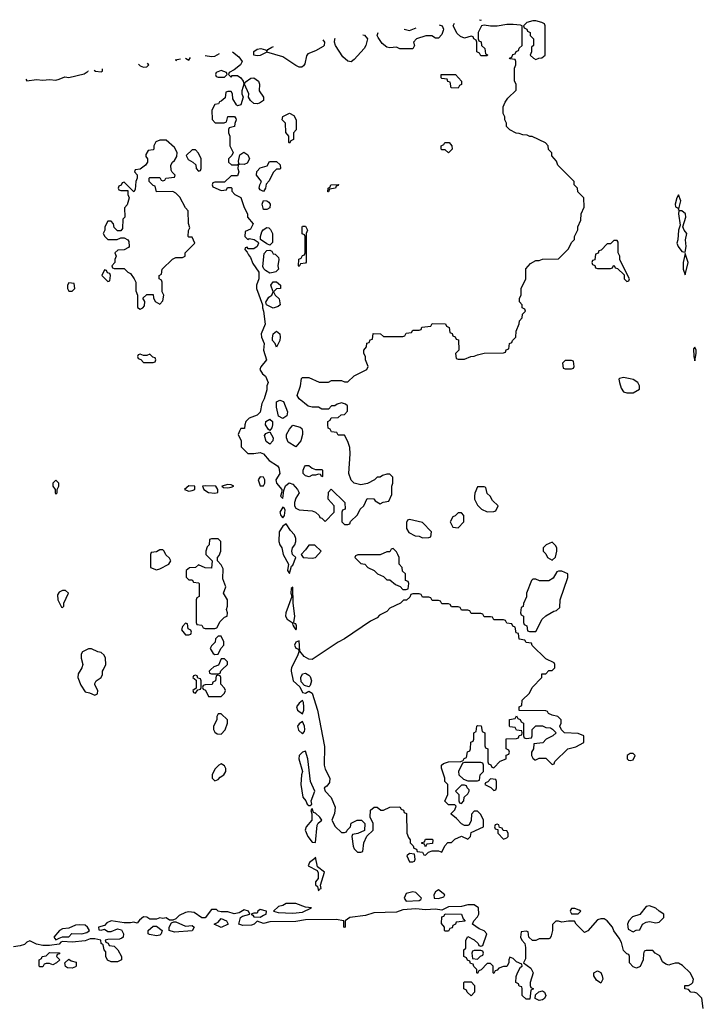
# Model space of a CAD drawing. Header units: inches. Extents: x 2601469 to 2753575, y 449403 to 582909.
# Tile 297 of 350: x 2665987 to 2670202, y 537935 to 544008. Entities that reach past the tile are written whole.
import ezdxf

# ---------------------------------------------------------------- set-up
doc = ezdxf.new("R2010")
doc.units = ezdxf.units.IN
doc.header["$MEASUREMENT"] = 0
for name, color, linetype in [('C6563', 7, 'Continuous'), ('C6564', 7, 'Continuous'), ('C6573', 7, 'Continuous'), ('C6574', 7, 'Continuous')]:
    doc.layers.add(name, color=color, linetype=linetype)

msp = doc.modelspace()

# ---------------------------------------------------------------- linework, layer by layer
at = {"layer": 'C6563', "color": 4, "elevation": 12}
for points in [[(2666364.3, 540000), (2666346.8, 539973.2), (2666346, 539950), (2666363.5, 539903.5), (2666390, 539862), (2666416.9, 539856.9), (2666450, 539842), (2666466, 539850), (2666468, 539870), (2666450, 539906), (2666450, 539914), (2666458, 539930), (2666488, 539950), (2666498, 539970), (2666498, 539990), (2666503, 540000)], [(2667165.2, 540000), (2667154, 539990), (2667158, 539978), (2667170, 539974), (2667210, 539974), (2667222, 539978), (2667227.3, 539992.7), (2667235.3, 540000)], [(2667661.3, 540000), (2667660.7, 539990), (2667673.4, 539930), (2667713.2, 539893.2), (2667730, 539858.8), (2667750, 539854.8), (2667770, 539867.3), (2667790, 539854.8), (2667822, 539750), (2667865.5, 539525.5), (2667864.4, 539410), (2667870, 539386), (2667898.8, 539330), (2667896.3, 539303.7), (2667879.9, 539280.1), (2667864.7, 539270), (2667871.3, 539250), (2667907.3, 539210), (2667931, 539150), (2667927.1, 539112.9), (2667912, 539070), (2667931.6, 539031.6), (2667970, 538994), (2667990, 538994), (2668002, 538998), (2668006, 539010), (2668026, 539030), (2668030, 539052), (2668068.4, 539071.6), (2668094, 539070), (2668114, 539050), (2668112.7, 539007.3), (2668071.6, 538988.4), (2668038, 538982), (2668034, 538970), (2668042, 538910), (2668050, 538894), (2668070, 538874), (2668090, 538874), (2668102, 538878), (2668108.4, 538931.6), (2668128, 538972), (2668166, 539010), (2668166, 539050), (2668148, 539090), (2668150, 539132), (2668171.6, 539151.6), (2668190, 539152), (2668212.7, 539132.7), (2668230, 539132), (2668270, 539152), (2668330, 539154), (2668338, 539138), (2668352.7, 539132.7), (2668358, 539118), (2668371.6, 539111.6), (2668374, 538990), (2668383.6, 538963.6), (2668394, 538950), (2668394, 538930), (2668412.7, 538912.7), (2668418, 538898), (2668432.7, 538892.7), (2668438, 538878), (2668470, 538874), (2668478, 538858), (2668490, 538854), (2668507.3, 538872.7), (2668530, 538882), (2668570, 538882), (2668590, 538874), (2668607.3, 538912.7), (2668627.3, 538932.7), (2668650, 538934), (2668670, 538954), (2668710, 538972), (2668750, 538954), (2668766, 538970), (2668770, 538994), (2668846, 539030), (2668846, 539070), (2668830, 539106), (2668810, 539126), (2668790, 539126), (2668772, 539108), (2668771.3, 539068.7), (2668758, 539042), (2668750, 539038), (2668730, 539038), (2668710, 539048), (2668680.4, 539080.4), (2668647.3, 539107.3), (2668647.3, 539112.7), (2668670, 539134), (2668678, 539158), (2668670, 539166), (2668630, 539166), (2668608, 539188), (2668626, 539230), (2668626, 539290), (2668608.4, 539308.4), (2668608, 539330), (2668588.4, 539391.6), (2668588, 539410), (2668600.4, 539419.6), (2668631.6, 539431.6), (2668707.3, 539432.7), (2668722, 539438), (2668728, 539452), (2668742, 539458), (2668748.4, 539491.6), (2668762, 539498), (2668766, 539510), (2668768.4, 539551.6), (2668782, 539558), (2668786, 539570), (2668786, 539610), (2668802, 539618), (2668806, 539650), (2668810, 539654), (2668832, 539652), (2668838, 539618), (2668854, 539610), (2668854, 539530), (2668858, 539518), (2668874, 539510), (2668874, 539430), (2668878, 539418), (2668892.7, 539412.7), (2668898, 539398), (2668910, 539394), (2668950, 539434), (2668986, 539450), (2668987.3, 539472.7), (2669002, 539478), (2669006, 539490), (2669002, 539502), (2668986, 539510), (2668987.3, 539572.7), (2669050, 539574), (2669062, 539578), (2669067.3, 539592.7), (2669082, 539598), (2669086, 539610), (2669082, 539622), (2669050, 539626), (2669042, 539642), (2669010, 539646), (2669006, 539650), (2669007.3, 539692.7), (2669042, 539698), (2669050, 539714), (2669058, 539698), (2669072.7, 539692.7), (2669078, 539678), (2669094, 539670), (2669094, 539590), (2669098, 539578), (2669110, 539574), (2669142, 539578), (2669146, 539590), (2669146, 539630), (2669170, 539652), (2669210, 539652), (2669230, 539642), (2669259.6, 539639.6), (2669272.7, 539632.7), (2669294, 539610), (2669274, 539590), (2669234, 539570), (2669211.6, 539548.4), (2669158, 539542), (2669154, 539510), (2669142, 539490), (2669142, 539470), (2669150, 539454), (2669163.6, 539443.6), (2669170, 539442), (2669190, 539454), (2669230, 539454), (2669270, 539414), (2669282, 539418), (2669287.3, 539432.7), (2669366, 539510), (2669416.4, 539523.6), (2669466, 539550), (2669466, 539590), (2669430, 539606), (2669346, 539610), (2669327.3, 539627.3), (2669318, 539650), (2669326, 539670), (2669326, 539690), (2669306, 539710), (2669270, 539718), (2669248.4, 539728.4), (2669242, 539742), (2669230, 539746), (2669067.3, 539747.3), (2669066, 539770), (2669082, 539778), (2669086, 539810), (2669130, 539854), (2669146, 539890), (2669206, 539950), (2669207.3, 539972.7), (2669230, 539974), (2669250, 539994), (2669270, 539994), (2669276, 540000)], [(2670000, 538180.1), (2669990, 538177.2), (2669970, 538182), (2669950, 538198), (2669934.6, 538234.6), (2669906, 538250), (2669890, 538266), (2669850, 538266), (2669838, 538262), (2669832.7, 538247.3), (2669831.6, 538208.4), (2669812.7, 538167.3), (2669790, 538158), (2669770, 538166), (2669746, 538190), (2669746, 538230), (2669742, 538242), (2669730, 538246), (2669710, 538266), (2669697.2, 538317.2), (2669683.1, 538343.1), (2669650, 538388), (2669642, 538410), (2669609.1, 538449.1), (2669590, 538462), (2669570, 538462), (2669550, 538455.3), (2669490, 538388), (2669470, 538378), (2669418, 538430), (2669408, 538448), (2669370, 538448.7), (2669330, 538442), (2669310, 538448), (2669292.7, 538447.3), (2669272, 538428), (2669271.1, 538391.1), (2669263.6, 538356.4), (2669258, 538342), (2669250, 538338), (2669190, 538338), (2669170, 538328), (2669148.4, 538328.4), (2669126, 538350), (2669122, 538382), (2669110, 538386), (2669078, 538382), (2669074, 538350), (2669082, 538330), (2669102, 538310), (2669105.4, 538285.4), (2669104.7, 538215.3), (2669094, 538190), (2669138, 538158), (2669152, 538130), (2669134, 538070), (2669134, 538050), (2669138, 538038), (2669154, 538030), (2669138, 538022), (2669132.7, 537967.3), (2669110, 537966), (2669086, 537990), (2669086, 538030), (2669082, 538042), (2669067.3, 538047.3), (2669062, 538062), (2669046, 538070), (2669047.3, 538107.3), (2669055.3, 538130), (2669075.3, 538164.7), (2669086, 538170), (2669082, 538182), (2669050, 538198), (2669030, 538218), (2669010, 538226), (2669002, 538210), (2669002, 538190), (2668991.1, 538168.9), (2668970, 538168), (2668942, 538158), (2668930, 538146), (2668918, 538142), (2668910, 538126), (2668906, 538130), (2668906, 538170), (2668890, 538186), (2668870, 538186), (2668832.7, 538147.3), (2668818, 538142), (2668810, 538126), (2668806, 538130), (2668806, 538150), (2668787.3, 538167.3), (2668782, 538182), (2668767.3, 538187.3), (2668762, 538202), (2668747.3, 538207.3), (2668742, 538222), (2668726, 538230), (2668726, 538270), (2668738, 538282), (2668738, 538330), (2668750, 538354), (2668790, 538332), (2668814, 538310), (2668818, 538298), (2668830, 538294), (2668842, 538298), (2668868, 538370), (2668850, 538388), (2668820.2, 538400.2), (2668778, 538430), (2668786, 538450), (2668810, 538474), (2668818, 538490), (2668815.3, 538530), (2668789.1, 538549.1), (2668750, 538549.2), (2668710, 538538), (2668630, 538535.3), (2668590, 538515.3), (2668550, 538521.2), (2668490, 538518), (2668430, 538523.7), (2668350, 538517.2), (2668310, 538502.9), (2668170, 538499), (2668118, 538482), (2668022, 538470), (2667994, 538450), (2667994, 538410), (2667990, 538408), (2667986, 538410), (2667986, 538450), (2667937.2, 538457.2), (2667750, 538456), (2667690, 538446), (2667530, 538442.7), (2667490, 538434), (2667450, 538448), (2667432, 538430), (2667416.7, 538423.3), (2667362, 538422), (2667338, 538430), (2667349, 538471), (2667361.5, 538478.5), (2667406, 538490), (2667398, 538510), (2667370, 538517.2), (2667340.7, 538499.3), (2667310, 538492.3), (2667270, 538506), (2667230, 538505.2), (2667210, 538509.2), (2667199.3, 538519.3), (2667170, 538519), (2667130, 538468), (2667110, 538468), (2667062, 538502), (2667030, 538505.2), (2667010, 538501.2), (2666970, 538482.7), (2666950, 538462), (2666930, 538454), (2666910, 538454), (2666890, 538469), (2666870, 538464), (2666850, 538469.2), (2666830, 538459.3), (2666790, 538459.3), (2666770, 538473.2), (2666750, 538474), (2666725.2, 538454.8), (2666710, 538435.3), (2666690, 538442), (2666670, 538437.2), (2666630, 538437.2), (2666550, 538449.3), (2666523.4, 538436.6), (2666510, 538422), (2666472, 538410), (2666474, 538394), (2666490, 538392), (2666510, 538398), (2666530, 538384.7), (2666550, 538384.7), (2666590, 538401), (2666614.4, 538394.4), (2666626, 538370), (2666624.7, 538350), (2666617.3, 538342.7), (2666602.8, 538337.2), (2666530, 538335.3), (2666514, 538330), (2666518, 538318), (2666532.7, 538312.7), (2666538, 538298), (2666570, 538294), (2666591.6, 538271.6), (2666614, 538230), (2666614, 538210), (2666590, 538198), (2666550, 538198), (2666527.3, 538207.3), (2666518, 538230), (2666518, 538258), (2666508, 538270), (2666502, 538302), (2666488, 538310), (2666486, 538330), (2666450, 538339), (2666422, 538338), (2666390, 538326.6), (2666310, 538319), (2666250, 538322), (2666241, 538319), (2666230, 538306), (2666170, 538297.2), (2666130, 538298), (2666090, 538305.2), (2666050, 538326), (2666030, 538318), (2666015.3, 538304.7), (2665990, 538295.3), (2665949.3, 538289.3)]]:
    msp.add_lwpolyline(points, dxfattribs=at)
for points in [[(2667070, 539966), (2667058, 539962), (2667054, 539950), (2667074, 539934), (2667074, 539886), (2667054, 539870), (2667058, 539858), (2667070, 539854), (2667086, 539874), (2667102, 539878), (2667106, 539890), (2667106, 539930), (2667102, 539942), (2667086, 539946), (2667082, 539962)], [(2667210, 539966), (2667198, 539962), (2667194, 539930), (2667178, 539922), (2667172.7, 539907.3), (2667130, 539906), (2667118, 539902), (2667114, 539890), (2667118, 539878), (2667132.7, 539872.7), (2667150, 539834), (2667230, 539834), (2667250, 539854), (2667255.3, 539870), (2667250, 539886), (2667226, 539910), (2667226, 539950), (2667222, 539962)], [(2667770, 539893.2), (2667742.4, 539902.4), (2667723.3, 539923.3), (2667719.7, 539950), (2667730, 539973.4), (2667750, 539977.1), (2667770, 539966), (2667777, 539957), (2667786, 539930), (2667777.6, 539902.4)], [(2667730, 539808.7), (2667710, 539792.7), (2667694, 539770), (2667700.7, 539750), (2667730, 539726), (2667738.4, 539750), (2667739.6, 539770), (2667736.2, 539796.2)], [(2667230, 539726), (2667210, 539726), (2667202, 539710), (2667202, 539690), (2667182, 539650), (2667182, 539630), (2667190, 539614), (2667203.6, 539603.6), (2667230, 539602), (2667252.9, 539627.1), (2667268, 539670), (2667268, 539690)], [(2667730, 539679), (2667710, 539665.2), (2667700.5, 539650), (2667705.5, 539625.5), (2667730, 539602.8), (2667742, 539618), (2667745.1, 539630), (2667742.9, 539650)], [(2667750, 539497.2), (2667730, 539489.4), (2667710.6, 539470), (2667707.7, 539450), (2667730.6, 539370.6), (2667724.9, 539350), (2667720.7, 539290), (2667733.2, 539213.2), (2667751.3, 539190), (2667758.8, 539170), (2667770, 539160.7), (2667778.6, 539161.4), (2667788.7, 539170), (2667784, 539190), (2667806.6, 539250), (2667779.8, 539310), (2667764, 539450)], [(2669770, 539482), (2669750, 539482), (2669732, 539470), (2669732, 539450), (2669741, 539441), (2669750, 539438), (2669770, 539442), (2669782, 539470)], [(2667230, 539418), (2667214, 539410), (2667190, 539386), (2667174, 539350), (2667174, 539330), (2667190, 539314), (2667210, 539322), (2667223.1, 539336.9), (2667246, 539350), (2667258, 539370), (2667258, 539390), (2667250, 539406)], [(2668830, 539426), (2668730, 539426), (2668718, 539422), (2668692, 539370), (2668694, 539350), (2668723.6, 539323.6), (2668750, 539314), (2668810, 539314), (2668822, 539318), (2668826, 539350), (2668846, 539370), (2668846, 539410), (2668842, 539422)], [(2668890, 539326), (2668872.7, 539307.3), (2668858, 539302), (2668854, 539290), (2668892.7, 539272.7), (2668910, 539254), (2668922, 539258), (2668926, 539270), (2668926, 539310), (2668922, 539322)], [(2668730, 539286), (2668710, 539286), (2668674, 539250), (2668694, 539230), (2668694, 539190), (2668698, 539178), (2668710, 539174), (2668726, 539190), (2668727.3, 539212.7), (2668750, 539234), (2668758, 539250), (2668758, 539258), (2668746, 539270), (2668742, 539282)], [(2667790, 539142), (2667782.8, 539130), (2667788.2, 539110), (2667787.7, 539070), (2667754, 539030), (2667746, 539010), (2667762.8, 538970), (2667790, 538934.8), (2667810, 538934), (2667821, 539039), (2667827.5, 539052.5), (2667849, 539070), (2667837.2, 539090), (2667810, 539113.2), (2667798, 539118)], [(2668930, 539046), (2668918, 539042), (2668914, 539030), (2668918, 539018), (2668934, 539014), (2668934, 538990), (2668970, 538954), (2668990, 538962), (2668998, 538970), (2668998, 538990), (2668990, 539006), (2668967.3, 539007.3), (2668962, 539022), (2668946, 539026), (2668942, 539042)], [(2668490, 538906), (2668482, 538922), (2668467.3, 538927.3), (2668467.3, 538932.7), (2668482, 538938), (2668490, 538954), (2668530, 538954), (2668534, 538950), (2668532.7, 538927.3), (2668498, 538922)], [(2667810, 538842), (2667806.4, 538833.6), (2667774, 538810), (2667766, 538790), (2667821, 538761), (2667826.6, 538746.6), (2667828.1, 538711.9), (2667811.3, 538690), (2667811.6, 538671.6), (2667822, 538662), (2667830, 538634), (2667834.6, 538645.4), (2667846, 538650), (2667842, 538670), (2667866, 538750), (2667823.3, 538783.3)], [(2668390, 538866), (2668374, 538850), (2668390, 538814), (2668410, 538814), (2668422, 538818), (2668426, 538830), (2668422, 538862)], [(2668410, 538629.2), (2668370, 538619), (2668357.3, 538590), (2668370, 538571), (2668450, 538576), (2668459.3, 538580.7), (2668464, 538590), (2668430, 538624)], [(2668570, 538642), (2668550, 538628.7), (2668540.7, 538610), (2668542, 538590), (2668570, 538587.3), (2668602, 538598), (2668608.7, 538610)], [(2667690, 538557.2), (2667630, 538557.2), (2667610, 538545.2), (2667582.5, 538537.5), (2667552, 538510), (2667581.1, 538501.1), (2667670, 538496.3), (2667730, 538502.8), (2667786, 538530), (2667750, 538533.2)], [(2669410, 538526), (2669390, 538526), (2669383.6, 538516.4), (2669382, 538510), (2669390, 538494), (2669430, 538494), (2669446, 538510), (2669436.4, 538516.4)], [(2669870, 538542), (2669850, 538538), (2669810, 538488.7), (2669766, 538474), (2669742, 538450), (2669734, 538430), (2669738, 538398), (2669770, 538382), (2669788.4, 538391.6), (2669810, 538394), (2669828, 538430), (2669850, 538441), (2669870, 538446), (2669910, 538438), (2669930, 538442), (2669958, 538470), (2669958, 538490), (2669928.9, 538508.9), (2669908.9, 538528.9)], [(2667230, 538409.5), (2667186, 538430), (2667210, 538442), (2667230, 538464.7), (2667262, 538450), (2667272, 538430)], [(2667470, 538519.3), (2667456, 538510), (2667450, 538498), (2667430, 538498), (2667414, 538490), (2667424.7, 538484.7), (2667430, 538474), (2667470, 538472), (2667490, 538484.7), (2667506, 538490), (2667508, 538510)], [(2668610, 538386), (2668606, 538390), (2668606, 538410), (2668587.3, 538432.7), (2668590, 538474), (2668602, 538478), (2668610, 538494), (2668711.1, 538491.1), (2668722, 538462), (2668732.7, 538447.3), (2668678, 538442), (2668674, 538430), (2668658, 538422), (2668652.7, 538407.3), (2668638, 538402), (2668630, 538386)], [(2666354, 538426), (2666330, 538422.7), (2666290, 538404), (2666250, 538401.2), (2666231.3, 538390), (2666198, 538350), (2666210, 538332), (2666230, 538342), (2666250, 538352), (2666290, 538352), (2666309.1, 538370.9), (2666370, 538370.6), (2666401.2, 538378.8), (2666418, 538390), (2666405.2, 538410), (2666390, 538422.7)], [(2666830, 538357.2), (2666786.3, 538366.3), (2666778, 538370), (2666778, 538390), (2666810, 538416), (2666830, 538416), (2666864.7, 538390), (2666858, 538370), (2666850, 538362)], [(2667010, 538418), (2667050, 538422), (2667062, 538410), (2667050, 538389), (2666940.7, 538380.7), (2666908, 538390), (2666908, 538410), (2666922, 538438), (2666936.4, 538443.6), (2666950, 538442.8)], [(2666190, 538178), (2666170, 538186), (2666150, 538186), (2666138, 538182), (2666130, 538166), (2666110, 538166), (2666106, 538170), (2666106, 538210), (2666122, 538218), (2666126, 538230), (2666150, 538234), (2666170, 538254), (2666232.7, 538252.7), (2666232.7, 538247.3), (2666218, 538242), (2666214, 538230), (2666234, 538210), (2666214, 538190)], [(2668830, 538266), (2668790, 538266), (2668778, 538262), (2668774, 538250), (2668778, 538218), (2668810, 538214), (2668827.3, 538232.7), (2668842, 538238), (2668846, 538250), (2668842, 538262)], [(2666310, 538158), (2666280.4, 538160.4), (2666268.4, 538168.4), (2666266, 538190), (2666290, 538214), (2666303.6, 538203.6), (2666334, 538194), (2666334, 538170), (2666330, 538166)], [(2669570, 538066), (2669543.1, 538083.1), (2669528, 538110), (2669526, 538130), (2669550, 538142), (2669570, 538132), (2669578, 538110), (2669582, 538090)], [(2668770, 537988), (2668746, 538010), (2668742, 538022), (2668726, 538030), (2668726, 538070), (2668730, 538074), (2668770, 538074), (2668791.6, 538051.6), (2668791.1, 538008.9)], [(2669190, 537958), (2669166, 537970), (2669167.3, 537992.7), (2669188, 538012), (2669210, 538018), (2669222, 538010), (2669231.3, 537990), (2669222, 537970), (2669210, 537962)]]:
    msp.add_lwpolyline(points, close=True, dxfattribs=at)
at = {"layer": 'C6564', "color": 4, "elevation": 12}
for points in [[(2668821.9, 544006.7), (2668830, 544004.7), (2668835, 544008.3)], [(2667299, 543810), (2667338.7, 543778.7), (2667358, 543750), (2667348.2, 543730), (2667310, 543699.3), (2667278, 543682), (2667274, 543670), (2667290, 543654), (2667296.4, 543663.6), (2667330, 543664.9), (2667350.3, 543650.3), (2667365.5, 543630), (2667368, 543610), (2667356.3, 543570), (2667356.3, 543550), (2667364, 543530), (2667350, 543484), (2667330, 543478), (2667323.1, 543483.1), (2667300.4, 543520.4), (2667298, 543550), (2667290, 543566), (2667270, 543566), (2667258, 543562), (2667252.7, 543527.3), (2667230, 543506), (2667218, 543502), (2667211.6, 543488.4), (2667190, 543486), (2667172, 543450), (2667172.7, 543392.7), (2667192.7, 543372.7), (2667247.3, 543372.7), (2667262, 543378), (2667270, 543412), (2667311.6, 543411.6), (2667319.6, 543399.6), (2667322, 543390), (2667312.7, 543367.3), (2667312, 543350), (2667278, 543342), (2667274, 543330), (2667274, 543310), (2667282, 543290), (2667282, 543230), (2667302, 543190), (2667294, 543170), (2667274, 543150), (2667274, 543130), (2667292.7, 543112.7), (2667330, 543114), (2667338, 543122), (2667335.3, 543135.3), (2667344.7, 543175.3), (2667369.3, 543190.7), (2667394.4, 543174.4), (2667404.4, 543150), (2667390, 543122.9), (2667370, 543114.5), (2667342, 543118), (2667334, 543110), (2667332, 543090), (2667338, 543070), (2667330, 543046), (2667290, 543046), (2667250, 543006), (2667190, 543006), (2667178, 543002), (2667174, 542990), (2667178, 542978), (2667230, 542954), (2667262, 542958), (2667267.3, 542972.7), (2667290, 542974), (2667294, 542970), (2667294, 542950), (2667314, 542930), (2667350, 542912), (2667370.9, 542850.9), (2667391.1, 542811.1), (2667391.3, 542790), (2667426, 542750), (2667410, 542715.3), (2667378, 542702), (2667374, 542670), (2667392.7, 542652.7), (2667402, 542658), (2667432, 542652), (2667456.8, 542636.8), (2667458.8, 542630), (2667450.3, 542609.7), (2667430, 542594.5), (2667395.3, 542595.3), (2667390, 542606), (2667378, 542602), (2667374, 542590), (2667390, 542574), (2667396.9, 542556.9), (2667410, 542542), (2667424, 542504), (2667460.7, 542450), (2667461.6, 542410), (2667447.3, 542370), (2667447.3, 542350), (2667484, 542250), (2667483, 542230), (2667490.5, 542210.5), (2667500.5, 542130), (2667476.4, 542070), (2667477.1, 542050), (2667494.9, 542010), (2667490.4, 541970), (2667508, 541910), (2667473.7, 541866.3), (2667467.7, 541850), (2667483.8, 541823.8), (2667502.8, 541810), (2667519.1, 541770), (2667510.6, 541750), (2667510, 541726), (2667494, 541670), (2667479.1, 541640.9), (2667470, 541588), (2667451, 541569), (2667402, 541550), (2667382, 541530), (2667374, 541510), (2667372.7, 541487.3), (2667350, 541486), (2667342, 541470), (2667334, 541450), (2667352, 541410), (2667352.7, 541372.7), (2667392.7, 541332.7), (2667430, 541332), (2667470, 541338), (2667490, 541331.3), (2667526, 541290), (2667576.9, 541256.9), (2667584.6, 541244.6), (2667590.5, 541209.5), (2667566, 541170), (2667570.8, 541150), (2667602.8, 541110), (2667603.6, 541096.4), (2667594, 541070), (2667610, 541054), (2667614.8, 541105.2), (2667626.3, 541133.7), (2667649.3, 541150.7), (2667670, 541142.8), (2667700.7, 541110), (2667710.7, 541090), (2667690, 541056), (2667681.7, 541030), (2667682, 541010), (2667690, 540996.3), (2667710, 540984.2), (2667790, 540978), (2667811.6, 540971.6), (2667834, 540950), (2667838, 540938), (2667850, 540934), (2667870, 540914), (2667926, 540970), (2667926, 541010), (2667888, 541050), (2667890, 541094), (2667907.3, 541112.7), (2667992, 541030), (2667994, 540990), (2667978, 540982), (2667974, 540970), (2667974, 540910), (2667990, 540894), (2668010, 540894), (2668022, 540898), (2668027.3, 540912.7), (2668070, 540954), (2668086, 540990), (2668108, 541010), (2668130, 541054), (2668170, 541052), (2668179.6, 541039.6), (2668210, 541022), (2668228.4, 541031.6), (2668262, 541038), (2668280.4, 541079.6), (2668282, 541130), (2668288, 541150), (2668287.3, 541187.3), (2668270, 541206), (2668250, 541206), (2668223.6, 541196.4), (2668210, 541186), (2668190, 541186), (2668174, 541170), (2668131.6, 541148.4), (2668090, 541139), (2668050, 541149), (2668030, 541168.7), (2668015.3, 541210), (2668024, 541330), (2668022, 541370), (2668010, 541406), (2667990, 541446), (2667950, 541446), (2667942, 541462), (2667910, 541466), (2667902, 541482), (2667888.4, 541488.4), (2667886, 541510), (2667886, 541530), (2667902, 541538), (2667907.3, 541552.7), (2667950, 541554), (2667968.4, 541571.6), (2667990, 541574), (2668007.3, 541592.7), (2668007.3, 541627.3), (2667996.4, 541636.4), (2667970, 541646), (2667943.6, 541636.4), (2667930, 541626), (2667910, 541626), (2667890, 541606), (2667850, 541606), (2667830, 541618), (2667790, 541618), (2667764.7, 541624.7), (2667710, 541668.7), (2667698, 541690), (2667719, 541750), (2667724, 541796), (2667730, 541802), (2667770, 541802), (2667832.7, 541772.7), (2667890, 541772), (2667910, 541782), (2667970, 541782), (2667990, 541774), (2668010, 541774), (2668050, 541812), (2668128, 541850), (2668135.3, 541870), (2668118, 541910), (2668118, 541930), (2668108.4, 541948.4), (2668108, 541970), (2668126, 541990), (2668127.3, 542012.7), (2668142, 542018), (2668147.3, 542032.7), (2668162, 542038), (2668167.3, 542072.7), (2668211.6, 542071.6), (2668230, 542054), (2668350, 542054), (2668362, 542058), (2668370, 542074), (2668402, 542078), (2668410, 542094), (2668450, 542094), (2668462, 542098), (2668467.3, 542112.7), (2668522, 542118), (2668530, 542134), (2668612.7, 542132.7), (2668618, 542118), (2668634, 542110), (2668638, 542078), (2668652.7, 542072.7), (2668658, 542058), (2668672.7, 542052.7), (2668678, 542038), (2668692.7, 542032.7), (2668694, 541970), (2668674, 541950), (2668678, 541918), (2668690, 541914), (2668730, 541914), (2668768.4, 541931.6), (2668790, 541932), (2668810, 541942), (2668850, 541952), (2668970, 541954), (2668982, 541958), (2668987.3, 541972.7), (2669002, 541978), (2669006, 542010), (2669022, 542018), (2669026, 542030), (2669046, 542050), (2669047.3, 542087.3), (2669067.3, 542132.7), (2669068.4, 542151.6), (2669086, 542170), (2669087.3, 542192.7), (2669106, 542210), (2669102, 542222), (2669086, 542230), (2669086, 542250), (2669068.7, 542268.7), (2669068.7, 542290), (2669078, 542310), (2669078, 542350), (2669108, 542410), (2669108.4, 542471.6), (2669136.4, 542503.6), (2669170, 542522), (2669190, 542522), (2669210, 542531.3), (2669310, 542534), (2669370, 542594), (2669390, 542634), (2669407.3, 542652.7), (2669408.4, 542671.6), (2669427.3, 542712.7), (2669428.4, 542731.6), (2669447.3, 542772.7), (2669448.4, 542811.6), (2669467.3, 542852.7), (2669466, 542910), (2669427.3, 542947.3), (2669426, 542970), (2669406, 542990), (2669406, 543010), (2669306, 543110), (2669296.4, 543136.4), (2669268.4, 543168.4), (2669267.3, 543187.3), (2669248.4, 543208.4), (2669246, 543230), (2669228.4, 543248.4), (2669147.3, 543287.3), (2669132.7, 543287.3), (2669116.4, 543296.4), (2669090, 543298), (2669067.3, 543307.3), (2669048.4, 543308.4), (2669010, 543328), (2668988, 543350), (2668988, 543370), (2668978, 543390), (2668978, 543410), (2668968, 543430), (2668968, 543470), (2668980.2, 543499.8), (2668996.4, 543523.6), (2669047.3, 543572.7), (2669048, 543610), (2669038, 543630), (2669038, 543710), (2669046, 543730), (2669046, 543750), (2669042, 543762), (2669010, 543766), (2669006, 543770), (2669022, 543778), (2669027.3, 543792.7), (2669042, 543798), (2669047.3, 543812.7), (2669062, 543818), (2669067.3, 543832.7), (2669086, 543850), (2669086, 543970), (2669075.3, 543975.3), (2669030, 543978), (2668990, 543978), (2668930, 543968.7), (2668890, 543968.7), (2668850, 543975.3), (2668834, 543970), (2668814, 543930), (2668814, 543890), (2668818, 543878), (2668832.7, 543872.7), (2668834, 543850), (2668854, 543830), (2668858, 543798), (2668872, 543792), (2668870, 543786), (2668830, 543786), (2668822, 543802), (2668806, 543810), (2668806, 543870), (2668802, 543882), (2668786, 543890), (2668782, 543902), (2668770, 543906), (2668730, 543895.3), (2668704.7, 543904.7), (2668683.7, 543923.7), (2668659.3, 543970), (2668668.2, 543987.7)], [(2668550, 543895.3), (2668528.4, 543908.4), (2668491.6, 543908.4), (2668434, 543890), (2668414, 543870), (2668422, 543850), (2668410, 543828), (2668331.6, 543828.4), (2668310, 543838), (2668270, 543835.3), (2668250, 543839), (2668222.5, 543862.5), (2668198, 543898), (2668191.8, 543910), (2668197.5, 543928.5)], [(2668358, 543949.3), (2668390, 543941), (2668431.7, 543958.4)], [(2668572.4, 543975.8), (2668591, 543970), (2668600.7, 543950), (2668598.5, 543941.5), (2668590, 543918), (2668570, 543895.3), (2668550, 543895.3)], [(2667855.8, 543883.4), (2667865.5, 543870), (2667863.8, 543850), (2667857.3, 543842.7), (2667810, 543816), (2667762.8, 543797.2), (2667755.3, 543784.7), (2667744, 543736), (2667737.3, 543722.7), (2667725.4, 543714.6), (2667710, 543716), (2667690, 543726), (2667610, 543779.3), (2667511.3, 543808.7), (2667470, 543786.6), (2667450, 543784.5), (2667429.6, 543789.6), (2667430, 543811.3), (2667450, 543826), (2667474, 543830), (2667502, 543822), (2667510, 543814), (2667516.4, 543823.6), (2667540.9, 543839.1), (2667550.8, 543843.2)], [(2668101.6, 543915.8), (2668112.7, 543912.7), (2668130.5, 543890.5), (2668121, 543850), (2668111.3, 543830), (2668050, 543762), (2668030, 543749), (2668010, 543752.7), (2667979.7, 543779.7), (2667934, 543850), (2667927.8, 543870), (2667930.9, 543889.1), (2667932.6, 543893.6)], [(2666946.8, 543763.6), (2666950, 543754), (2666958, 543762), (2666978, 543767.7)], [(2667010, 543772), (2667030, 543758), (2667040.5, 543776)], [(2667129.6, 543787.7), (2667130, 543787.3), (2667170, 543780.7), (2667190, 543784), (2667219.7, 543799.6)], [(2666024, 543641.9), (2666031.6, 543631.6), (2666090, 543638.8), (2666130, 543634.8), (2666170, 543639.1), (2666210, 543634.8), (2666230, 543640.7), (2666264.7, 543655.3), (2666290, 543650.8), (2666385.2, 543674.8), (2666408, 543690), (2666407.7, 543692.5)], [(2666445.2, 543697.5), (2666454, 543690), (2666490, 543686), (2666498, 543690), (2666498, 543704.4)], [(2666718.6, 543733.5), (2666730, 543722.8), (2666750, 543716), (2666770, 543718), (2666782, 543730), (2666774.7, 543740.9)], [(2669276, 540000), (2669286, 540010), (2669286, 540030), (2669282, 540042), (2669230, 540066), (2669147.3, 540147.3), (2669142, 540162), (2669110, 540166), (2669102, 540182), (2669067.3, 540187.3), (2669062, 540222), (2669047.3, 540227.3), (2669042, 540262), (2669027.3, 540267.3), (2669022, 540282), (2668990, 540286), (2668982, 540302), (2668970, 540306), (2668910, 540306), (2668902, 540322), (2668890, 540326), (2668850, 540326), (2668842, 540342), (2668830, 540346), (2668770, 540346), (2668762, 540362), (2668750, 540366), (2668710, 540366), (2668702, 540382), (2668690, 540386), (2668650, 540386), (2668642, 540402), (2668630, 540406), (2668590, 540406), (2668582, 540422), (2668570, 540426), (2668530, 540426), (2668522, 540442), (2668510, 540446), (2668470, 540446), (2668462, 540462), (2668450, 540466), (2668410, 540466), (2668398, 540462), (2668392.7, 540447.3), (2668371.6, 540428.4), (2668352.7, 540427.3), (2668334, 540410), (2668270, 540378), (2668250, 540358), (2668205.4, 540334.6), (2668190, 540318), (2668150, 540298), (2667990, 540188.7), (2667951.1, 540168.9), (2667790, 540062), (2667770, 540064), (2667741.2, 540081.2), (2667714, 540114), (2667710, 540178), (2667690, 540168.7), (2667680.7, 540150), (2667690, 540131.3), (2667705.4, 540125.4), (2667707.3, 540110), (2667702, 540090), (2667662, 540010), (2667661.3, 540000)], [(2666503, 540000), (2666518, 540030), (2666515.3, 540070), (2666508.4, 540088.4), (2666490, 540106), (2666468.4, 540108.4), (2666430, 540128), (2666410, 540128), (2666374, 540110), (2666365.4, 540094.6), (2666364.7, 540070), (2666376, 540030), (2666370.8, 540010), (2666364.3, 540000)], [(2667235.3, 540000), (2667268, 540030), (2667267.3, 540047.3), (2667250, 540066), (2667230, 540066), (2667212.7, 540027.3), (2667183.6, 540016.4), (2667165.2, 540000)]]:
    msp.add_lwpolyline(points, dxfattribs=at)
for points in [[(2669170, 544002), (2669150, 544002), (2669114, 543990), (2669094, 543970), (2669098, 543958), (2669114, 543950), (2669118, 543938), (2669134, 543930), (2669134, 543910), (2669154, 543890), (2669154, 543850), (2669142, 543838), (2669142, 543810), (2669134, 543790), (2669154, 543770), (2669170, 543762), (2669188.4, 543771.6), (2669207.3, 543772.7), (2669226, 543790), (2669226, 543970), (2669222, 543982), (2669206, 543990)], [(2667230, 543695.3), (2667198, 543682), (2667194, 543670), (2667198, 543658), (2667210, 543654), (2667250, 543654), (2667266, 543670), (2667262, 543682)], [(2667450, 543489.5), (2667430, 543491.6), (2667409.2, 543510), (2667397.2, 543530), (2667399, 543550), (2667372.7, 543610), (2667377.2, 543622.8), (2667412.6, 543647.4), (2667430, 543650.5), (2667458.4, 543630), (2667465.3, 543610), (2667462.8, 543570), (2667490.8, 543530), (2667491, 543510), (2667466, 543494)], [(2668690, 543586), (2668647.3, 543587.3), (2668642, 543622), (2668627.3, 543627.3), (2668622, 543642), (2668590, 543646), (2668586, 543650), (2668586, 543670), (2668674, 543670), (2668711.3, 543630), (2668711.6, 543608.4), (2668698, 543602)], [(2667650, 543246), (2667646, 543250), (2667646, 543290), (2667627.3, 543312.7), (2667626, 543370), (2667606, 543390), (2667608.9, 543411.1), (2667650, 543431.3), (2667676.9, 543416.9), (2667692, 543390), (2667691.6, 543328.4), (2667674, 543310), (2667674, 543270), (2667658, 543262)], [(2666890, 543266), (2666850, 543266), (2666825.4, 543254.6), (2666814, 543230), (2666814, 543210), (2666810, 543206), (2666778, 543202), (2666763.6, 543176.4), (2666763.6, 543163.6), (2666774, 543150), (2666774, 543130), (2666762, 543110), (2666730, 543086), (2666698, 543082), (2666694, 543070), (2666712, 543052), (2666711.6, 543031.6), (2666702, 543010), (2666699.6, 542960.4), (2666690, 542946), (2666630, 543006), (2666618, 543002), (2666612.7, 542987.3), (2666598, 542982), (2666594, 542970), (2666598, 542958), (2666610, 542954), (2666654, 542954), (2666654, 542930), (2666662, 542910), (2666650, 542866), (2666632.7, 542847.3), (2666634, 542790), (2666622, 542778), (2666619.6, 542720.4), (2666610, 542706), (2666590, 542706), (2666570, 542726), (2666566, 542750), (2666550, 542766), (2666530, 542766), (2666512, 542730), (2666512, 542710), (2666502, 542690), (2666512, 542670), (2666530, 542652), (2666587.3, 542652.7), (2666610, 542662), (2666630, 542662), (2666654, 542650), (2666659.6, 542639.6), (2666662, 542610), (2666656.9, 542603.1), (2666630, 542588), (2666592.7, 542587.3), (2666574, 542570), (2666582, 542550), (2666574, 542530), (2666574, 542510), (2666554, 542490), (2666558, 542478), (2666570, 542474), (2666630, 542474), (2666654, 542450), (2666670, 542442), (2666692, 542410), (2666702, 542390), (2666703.6, 542336.4), (2666714, 542310), (2666712.7, 542232.7), (2666730, 542222), (2666746, 542230), (2666756.4, 542243.6), (2666758, 542270), (2666746, 542290), (2666770, 542314), (2666810, 542314), (2666812.7, 542292.7), (2666822, 542270), (2666850, 542254), (2666870, 542274), (2666875.3, 542310), (2666866, 542330), (2666866, 542390), (2666862, 542402), (2666846, 542410), (2666846, 542430), (2666862, 542438), (2666866, 542470), (2666928.4, 542531.6), (2666950, 542542), (2666990, 542542), (2667006, 542550), (2667006, 542570), (2667066, 542630), (2667050, 542666), (2667030, 542666), (2667026, 542670), (2667027.3, 542707.3), (2667035.3, 542724.7), (2667028.4, 542751.6), (2667026, 542830), (2667008.4, 542848.4), (2666973.6, 542913.6), (2666950, 542938), (2666930, 542948), (2666830, 542946), (2666822, 542982), (2666810, 542986), (2666786, 543010), (2666786, 543030), (2666790, 543034), (2666850, 543034), (2666858, 543018), (2666870, 543014), (2666882, 543018), (2666888.4, 543031.6), (2666942, 543038), (2666946, 543050), (2666927.3, 543067.3), (2666920.4, 543080.4), (2666918, 543110), (2666928, 543130), (2666940.4, 543139.6), (2666956.4, 543163.6), (2666958, 543190), (2666940.4, 543220.4)], [(2667070, 543206), (2667050, 543206), (2667014, 543170), (2667025.4, 543145.4), (2667054, 543130), (2667072.7, 543112.7), (2667074, 543090), (2667090, 543074), (2667102, 543078), (2667106, 543090), (2667106, 543150), (2667090, 543186)], [(2668630, 543188), (2668610, 543206), (2668590, 543206), (2668586, 543210), (2668586, 543230), (2668602, 543238), (2668608.9, 543251.1), (2668634, 543250), (2668652, 543230), (2668654, 543210)], [(2667490, 542949.3), (2667470, 542959), (2667463.7, 542970), (2667467, 542990), (2667477.2, 543010), (2667447.3, 543050), (2667448.3, 543071.7), (2667470, 543095.5), (2667513.6, 543106.4), (2667527.3, 543132.7), (2667570, 543134), (2667592.7, 543112.7), (2667594, 543090), (2667590, 543086), (2667570, 543086), (2667550, 543066), (2667525.4, 543014.6), (2667506.8, 542993.2), (2667502.8, 542970)], [(2667886, 542946), (2667888, 542970), (2667902, 542978), (2667906, 542990), (2667952.7, 542992.7), (2667950, 542986), (2667938, 542982), (2667934, 542970), (2667898, 542962), (2667890, 542946)], [(2667490, 542838), (2667480.9, 542870), (2667490, 542894), (2667511, 542891), (2667523.6, 542883.6), (2667532, 542870), (2667530, 542848), (2667510, 542838)], [(2667530, 542618), (2667510, 542625.2), (2667472.1, 542652.1), (2667471.5, 542670), (2667480.1, 542699.9), (2667488.2, 542711.8), (2667510, 542727.3), (2667523.5, 542723.5), (2667534, 542714), (2667544.9, 542690), (2667546, 542634)], [(2667710, 542486), (2667706, 542490), (2667708.4, 542531.6), (2667722, 542538), (2667730, 542554), (2667742, 542558), (2667746, 542570), (2667746, 542670), (2667742, 542682), (2667728, 542688), (2667728, 542730), (2667730, 542734), (2667750, 542734), (2667762, 542710), (2667754, 542690), (2667752.7, 542512.7), (2667750, 542506), (2667718, 542502)], [(2669670, 542646), (2669650, 542646), (2669630, 542626), (2669610, 542626), (2669572.7, 542587.3), (2669558, 542582), (2669552.7, 542567.3), (2669538, 542562), (2669532.7, 542527.3), (2669518, 542522), (2669514, 542510), (2669518, 542498), (2669532.7, 542492.7), (2669538, 542478), (2669550, 542474), (2669630, 542474), (2669642, 542478), (2669647.3, 542492.7), (2669652.7, 542492.7), (2669658, 542478), (2669672.7, 542472.7), (2669714, 542434), (2669714, 542410), (2669730, 542394), (2669742, 542398), (2669746, 542410), (2669688, 542528), (2669688, 542550), (2669678, 542570), (2669676.4, 542636.4)], [(2667530, 542445.2), (2667501.6, 542461.6), (2667491.9, 542471.9), (2667486.8, 542486.8), (2667494.5, 542565.5), (2667510, 542584), (2667530, 542586.8), (2667541, 542581), (2667550, 542564.7), (2667562, 542562), (2667582, 542542), (2667584.7, 542530), (2667578, 542490), (2667582, 542470), (2667566, 542454), (2667550, 542448.7)], [(2666510, 542466), (2666494, 542430), (2666530, 542394), (2666542, 542398), (2666546, 542430), (2666542, 542442), (2666527.3, 542447.3), (2666522, 542462)], [(2666290, 542386), (2666282, 542370), (2666282, 542350), (2666290, 542334), (2666310, 542334), (2666326, 542350), (2666322, 542382)], [(2667550, 542229.5), (2667508, 542250), (2667505.2, 542265.2), (2667523.5, 542296.5), (2667541.2, 542310), (2667549.2, 542330), (2667535.3, 542370), (2667550, 542391.3), (2667570, 542392), (2667594, 542370), (2667594, 542350), (2667570, 542348), (2667552, 542330), (2667561, 542310), (2667586.8, 542286.8), (2667592, 542250), (2667579.8, 542240.2)], [(2667570, 541988.7), (2667561.2, 542010), (2667546, 542030), (2667544.5, 542044.5), (2667549.6, 542070.4), (2667570, 542086.8), (2667591.6, 542071.6), (2667592, 542050), (2667591.3, 542030)], [(2666790, 541946), (2666770, 541938), (2666750, 541938), (2666730, 541946), (2666718, 541942), (2666714, 541930), (2666718, 541918), (2666732.7, 541912.7), (2666750, 541894), (2666810, 541894), (2666822, 541898), (2666826, 541910), (2666822, 541922), (2666807.3, 541927.3)], [(2669390, 541906), (2669350, 541906), (2669334, 541890), (2669338, 541858), (2669350, 541854), (2669390, 541854), (2669402, 541858), (2669406, 541870), (2669402, 541902)], [(2669710, 541802), (2669685.4, 541794.6), (2669682, 541790), (2669684.7, 541770), (2669695.3, 541735.3), (2669710, 541712), (2669730, 541706), (2669770, 541706.8), (2669808, 541730), (2669808.7, 541750), (2669798, 541770), (2669770, 541788.7), (2669750, 541794)], [(2667610, 541548.2), (2667582.7, 541562.7), (2667570, 541618), (2667569.7, 541650.3), (2667590, 541661.6), (2667613.8, 541653.8), (2667638.8, 541590), (2667634.6, 541565.4)], [(2667530, 541474), (2667520.9, 541480.9), (2667502, 541510), (2667504, 541530), (2667530, 541544.9), (2667544.9, 541530), (2667545.5, 541510), (2667540.7, 541490)], [(2667690, 541374), (2667642, 541402), (2667632.7, 541430), (2667632.3, 541450), (2667650, 541482.8), (2667670, 541506.8), (2667715.3, 541495.3), (2667726, 541486), (2667730.9, 541470.9), (2667730.8, 541450), (2667721, 541410)], [(2667530, 541389.3), (2667506, 541406), (2667496.4, 541443.6), (2667504.7, 541455.3), (2667530, 541466), (2667550.4, 541430), (2667546.8, 541410)], [(2667810, 541234), (2667850, 541234), (2667854, 541230), (2667854, 541190), (2667850, 541188), (2667842, 541202), (2667830, 541206), (2667810, 541198), (2667790, 541198), (2667771, 541189), (2667750, 541195.3), (2667735.3, 541210), (2667735.3, 541230), (2667742, 541250), (2667750, 541258), (2667770, 541258), (2667790, 541242)], [(2666210, 541168), (2666192, 541150), (2666191.3, 541130), (2666204.7, 541110), (2666204.7, 541090), (2666210, 541082), (2666218, 541090), (2666218, 541110), (2666228.7, 541130), (2666228, 541150)], [(2667030, 541134), (2667002, 541110), (2667030, 541101), (2667050, 541104.7), (2667066, 541110), (2667066, 541130)], [(2667130, 541134), (2667114, 541130), (2667122, 541110), (2667150, 541091.3), (2667190, 541087.7), (2667208, 541092), (2667208.7, 541110), (2667195.3, 541130)], [(2667270, 541141.2), (2667234, 541130), (2667243.6, 541123.6), (2667270, 541120.7), (2667290, 541125.5), (2667308, 541130), (2667290, 541139)], [(2667470, 541188), (2667458, 541170), (2667470, 541134), (2667490, 541134), (2667498, 541150), (2667498, 541170), (2667490, 541186)], [(2668850, 541126), (2668810, 541126), (2668792.7, 541087.3), (2668792, 541070), (2668792, 541050), (2668810, 541014), (2668834, 540990), (2668870, 540972), (2668910, 540974), (2668922, 540978), (2668938, 541010), (2668903.1, 541043.1), (2668888.4, 541068.4), (2668870, 541086), (2668862, 541122)], [(2667610, 541002), (2667591, 540970), (2667596, 540950), (2667610, 540936), (2667619.3, 540950), (2667623.1, 540983.1), (2667617.2, 540997.2)], [(2668710, 540966), (2668690, 540966), (2668672.7, 540947.3), (2668658, 540942), (2668642, 540910), (2668658, 540878), (2668690, 540874), (2668726, 540910), (2668726, 540950)], [(2667630, 540899), (2667610, 540884), (2667586.8, 540850), (2667584.9, 540790), (2667590.6, 540770), (2667604, 540750), (2667610.8, 540710), (2667644, 540650), (2667638, 540610), (2667650, 540592), (2667662, 540638), (2667670, 540644.7), (2667688.7, 540690), (2667668.7, 540710), (2667665.2, 540730), (2667669.2, 540750), (2667682.7, 540770), (2667689.3, 540790), (2667689.2, 540809.2), (2667681.2, 540830), (2667656.6, 540856.6)], [(2668390, 540926), (2668378, 540922), (2668372.7, 540907.3), (2668372, 540870), (2668385.4, 540845.4), (2668425.4, 540825.4), (2668450, 540822), (2668470, 540812), (2668510, 540814), (2668522, 540818), (2668526, 540850), (2668470, 540906)], [(2667210, 540806), (2667170, 540806), (2667158, 540802), (2667154, 540770), (2667143.6, 540756.4), (2667134, 540730), (2667134, 540710), (2667174, 540670), (2667170, 540626), (2667130, 540628), (2667090, 540646), (2667071.6, 540628.4), (2667032.7, 540627.3), (2667014, 540610), (2667014, 540570), (2667030, 540554), (2667050, 540554), (2667058, 540538), (2667090, 540534), (2667094, 540530), (2667094, 540450), (2667078, 540442), (2667074, 540430), (2667074, 540290), (2667078, 540278), (2667110, 540274), (2667118, 540258), (2667130, 540254), (2667190, 540254), (2667202, 540258), (2667223.1, 540296.9), (2667250, 540322), (2667266, 540330), (2667268, 540350), (2667262, 540370), (2667268.4, 540391.6), (2667268.7, 540430), (2667244, 540470), (2667258, 540510), (2667240.2, 540560.2), (2667240.4, 540620.4), (2667230, 540646), (2667206, 540670), (2667206, 540690), (2667216.4, 540703.6), (2667226, 540730), (2667226, 540790)], [(2669270, 540786), (2669234, 540770), (2669214, 540750), (2669214, 540730), (2669230, 540714), (2669242, 540690), (2669270, 540674), (2669290, 540694), (2669298, 540730), (2669298, 540750), (2669290, 540766)], [(2666870, 540738), (2666850, 540738), (2666830, 540726), (2666798, 540722), (2666794, 540710), (2666794, 540630), (2666830, 540614), (2666850, 540622), (2666906, 540650), (2666918, 540670), (2666910, 540686), (2666887.3, 540707.3), (2666878, 540730)], [(2667770, 540768), (2667750, 540738), (2667722, 540710), (2667734, 540690), (2667790, 540686), (2667810, 540692), (2667846, 540730), (2667807.3, 540767.3)], [(2668290, 540746), (2668278, 540742), (2668270, 540726), (2668250, 540726), (2668210, 540708), (2668072.7, 540707.3), (2668058, 540702), (2668054, 540690), (2668090, 540654), (2668114, 540650), (2668134, 540630), (2668171.6, 540611.6), (2668194, 540590), (2668230, 540574), (2668250, 540554), (2668270, 540554), (2668303.6, 540523.6), (2668332.7, 540512.7), (2668350, 540494), (2668370, 540494), (2668382, 540498), (2668386, 540530), (2668382, 540542), (2668366, 540550), (2668366, 540590), (2668347.3, 540607.3), (2668346, 540630), (2668326, 540650), (2668326, 540690), (2668318, 540710), (2668310, 540726)], [(2669330, 540606), (2669310, 540606), (2669298, 540602), (2669276.9, 540563.1), (2669250, 540548), (2669192.7, 540547.3), (2669170, 540558), (2669150, 540558), (2669142, 540550), (2669111.3, 540470), (2669111.1, 540448.9), (2669092.7, 540407.3), (2669091.6, 540388.4), (2669078, 540382), (2669074, 540350), (2669078, 540338), (2669094, 540330), (2669094, 540290), (2669098, 540278), (2669114, 540270), (2669118, 540238), (2669130, 540234), (2669170, 540234), (2669208, 540310), (2669230, 540332), (2669280.4, 540359.6), (2669296.4, 540363.6), (2669316.4, 540383.6), (2669319, 540430), (2669367.3, 540567.3), (2669366, 540590)], [(2666270, 540488), (2666250, 540488), (2666230, 540478), (2666219.6, 540460.4), (2666222, 540430), (2666244.7, 540384.7), (2666250, 540382), (2666258, 540390), (2666258, 540410), (2666288, 540470)], [(2667670, 540508), (2667661, 540499), (2667658, 540470), (2667664.7, 540450), (2667626.8, 540350), (2667626, 540330), (2667636, 540310), (2667666, 540290), (2667670, 540274), (2667674, 540274), (2667672, 540270), (2667690, 540244.7), (2667694, 540250), (2667694.5, 540270), (2667690, 540282), (2667682, 540282), (2667678, 540290), (2667682.4, 540330), (2667673, 540410)], [(2667010, 540286), (2666990, 540266), (2666984.7, 540244.7), (2667010, 540214), (2667030, 540214), (2667042, 540218), (2667046, 540230), (2667042, 540242), (2667026, 540250), (2667022, 540282)], [(2667230, 540206), (2667210, 540206), (2667194, 540190), (2667191.6, 540168.4), (2667170, 540146), (2667162, 540130), (2667179.6, 540099.6), (2667190, 540092), (2667210, 540094), (2667226, 540130), (2667246, 540150), (2667246, 540170)]]:
    msp.add_lwpolyline(points, close=True, dxfattribs=at)
at = {"layer": 'C6573', "color": 4, "elevation": 12}
msp.add_lwpolyline([(2670202, 537910), (2670193.6, 537973.6), (2670163.1, 538003.1), (2670150, 538008.7), (2670126, 538010), (2670110, 538026), (2670088, 538030), (2670088.9, 538051.1), (2670110, 538052), (2670130, 538062), (2670138, 538070), (2670142, 538090), (2670122, 538130), (2670074.6, 538174.6), (2670050, 538188.7), (2670028.4, 538188.4), (2670000, 538180.1)], dxfattribs=at)
at = {"layer": 'C6574', "color": 4, "elevation": 12}
for points in [[(2670050, 542928), (2670038, 542910), (2670028, 542870), (2670030, 542854), (2670046, 542846), (2670050, 542834), (2670064, 542890)], [(2670070, 542829.3), (2670051.1, 542828.9), (2670048.2, 542811.8), (2670059.1, 542740.9), (2670048.4, 542710), (2670044.9, 542650), (2670039.1, 542630), (2670047.3, 542610), (2670070, 542578), (2670090, 542574), (2670096, 542610), (2670092, 542650), (2670101.2, 542690), (2670084, 542710), (2670075.1, 542730), (2670094.5, 542790), (2670092.3, 542810)], [(2670090, 542566), (2670077.3, 542510), (2670078.8, 542470), (2670090, 542434), (2670109, 542510)], [(2670150, 541988), (2670141, 541979), (2670142.8, 541930), (2670150, 541904.7), (2670159, 541950), (2670159, 541970)]]:
    msp.add_lwpolyline(points, close=True, dxfattribs=at)

doc.saveas('drawing.dxf')
